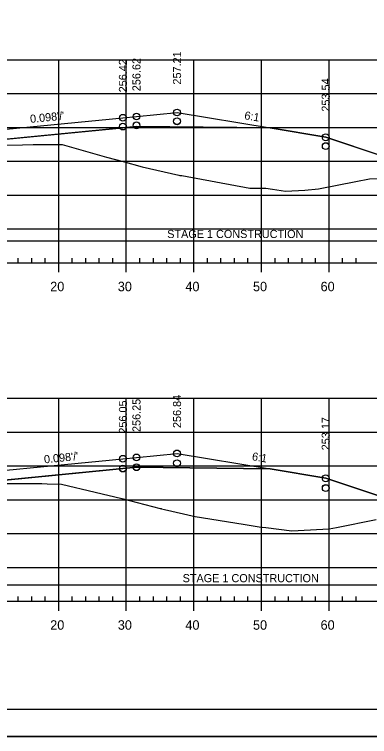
# Model space of a CAD drawing. Extents: x 1365647 to 1367999, y 387113 to 400173.
# Drawn here: x 1365907.5 to 1365960.1, y 398466.3 to 398573 of the extents above; entities that cross this region are included whole.
import ezdxf

# ---------------------------------------------------------------- set-up
doc = ezdxf.new("R2010")
doc.units = 0
for name, color, linetype in [('R_Alt Surface', 7, 'Continuous'), ('R_Axis', 7, 'Continuous'), ('R_Axis Annot', 7, 'Continuous'), ('R_Border', 7, 'Continuous'), ('R_Contours', 7, 'Continuous'), ('R_Exist Surface', 7, 'Continuous'), ('R_Fin Surface', 7, 'Continuous'), ('R_Fin Surface Annot', 7, 'Continuous'), ('R_Grid', 7, 'Continuous'), ('R_No Plot', 7, 'Continuous'), ('R_Water', 7, 'Continuous'), ('R_Xsect Elev', 7, 'Continuous')]:
    doc.layers.add(name, color=color, linetype=linetype)

msp = doc.modelspace()

# ---------------------------------------------------------------- linework, layer by layer
at = {"layer": 'R_Alt Surface'}
for points in [[(1365835.17, 398547.58), (1365862.59, 398550.27), (1365894.09, 398553.37), (1365925.59, 398556.45), (1365945.36, 398556.21)], [(1365835.17, 398497.21), (1365862.59, 398499.9), (1365894.09, 398503), (1365925.59, 398506.08), (1365945.36, 398505.84)]]:
    msp.add_lwpolyline(points, dxfattribs=at)
at = {"layer": 'R_Axis'}
for p, q in [((1365749.09, 398536.29), (1366039.09, 398536.29)), ((1365908.09, 398536.29), (1365908.09, 398536.99)), ((1365910.09, 398536.29), (1365910.09, 398536.99)), ((1365912.09, 398536.29), (1365912.09, 398536.99)), ((1365914.09, 398534.89), (1365914.09, 398536.29)), ((1365916.09, 398536.29), (1365916.09, 398536.99)), ((1365918.09, 398536.29), (1365918.09, 398536.99)), ((1365920.09, 398536.29), (1365920.09, 398536.99)), ((1365922.09, 398536.29), (1365922.09, 398536.99)), ((1365924.09, 398534.89), (1365924.09, 398536.29)), ((1365926.09, 398536.29), (1365926.09, 398536.99)), ((1365928.09, 398536.29), (1365928.09, 398536.99)), ((1365930.09, 398536.29), (1365930.09, 398536.99)), ((1365932.09, 398536.29), (1365932.09, 398536.99)), ((1365934.09, 398534.89), (1365934.09, 398536.29)), ((1365936.09, 398536.29), (1365936.09, 398536.99)), ((1365938.09, 398536.29), (1365938.09, 398536.99)), ((1365940.09, 398536.29), (1365940.09, 398536.99)), ((1365942.09, 398536.29), (1365942.09, 398536.99)), ((1365944.09, 398534.89), (1365944.09, 398536.29)), ((1365946.09, 398536.29), (1365946.09, 398536.99)), ((1365948.09, 398536.29), (1365948.09, 398536.99)), ((1365950.09, 398536.29), (1365950.09, 398536.99)), ((1365952.09, 398536.29), (1365952.09, 398536.99)), ((1365954.09, 398534.89), (1365954.09, 398536.29)), ((1365956.09, 398536.29), (1365956.09, 398536.99)), ((1365958.09, 398536.29), (1365958.09, 398536.99)), ((1365908.09, 398486.29), (1365908.09, 398486.99)), ((1365910.09, 398486.29), (1365910.09, 398486.99)), ((1365912.09, 398486.29), (1365912.09, 398486.99)), ((1365916.09, 398486.29), (1365916.09, 398486.99)), ((1365918.09, 398486.29), (1365918.09, 398486.99)), ((1365920.09, 398486.29), (1365920.09, 398486.99)), ((1365922.09, 398486.29), (1365922.09, 398486.99)), ((1365926.09, 398486.29), (1365926.09, 398486.99)), ((1365928.09, 398486.29), (1365928.09, 398486.99)), ((1365930.09, 398486.29), (1365930.09, 398486.99)), ((1365932.09, 398486.29), (1365932.09, 398486.99)), ((1365936.09, 398486.29), (1365936.09, 398486.99)), ((1365938.09, 398486.29), (1365938.09, 398486.99)), ((1365940.09, 398486.29), (1365940.09, 398486.99)), ((1365942.09, 398486.29), (1365942.09, 398486.99)), ((1365946.09, 398486.29), (1365946.09, 398486.99)), ((1365948.09, 398486.29), (1365948.09, 398486.99)), ((1365950.09, 398486.29), (1365950.09, 398486.99)), ((1365952.09, 398486.29), (1365952.09, 398486.99)), ((1365956.09, 398486.29), (1365956.09, 398486.99)), ((1365958.09, 398486.29), (1365958.09, 398486.99)), ((1365749.09, 398486.29), (1366039.09, 398486.29)), ((1365914.09, 398484.89), (1365914.09, 398486.29)), ((1365924.09, 398484.89), (1365924.09, 398486.29)), ((1365934.09, 398484.89), (1365934.09, 398486.29)), ((1365944.09, 398484.89), (1365944.09, 398486.29)), ((1365954.09, 398484.89), (1365954.09, 398486.29))]:
    msp.add_line(p, q, dxfattribs=at)
at = {"layer": 'R_Border'}
msp.add_line((1366052.27, 398470.29), (1365736.09, 398470.29), dxfattribs=at)
at = {"layer": 'R_Contours'}
for p, q in [((1365925.59, 398556.45), (1365905.97, 398554.53)), ((1365905.97, 398553.69), (1365908.71, 398553.71)), ((1365908.71, 398553.71), (1365910.33, 398553.75)), ((1365910.33, 398553.75), (1365911.68, 398553.79)), ((1365945.71, 398547.19), (1365947.62, 398546.85)), ((1365925.59, 398506.08), (1365905.56, 398504.12)), ((1365945.36, 398505.84), (1365925.59, 398506.08)), ((1365953.59, 398504.46), (1365945.36, 398505.84)), ((1365969.48, 398499.17), (1365953.59, 398504.46)), ((1365906.41, 398503.7), (1365909.59, 398503.69)), ((1365909.59, 398503.69), (1365911.03, 398503.69)), ((1365911.03, 398503.69), (1365911.6, 398503.67)), ((1365914.52, 398503.59), (1365919.5, 398502.4)), ((1365919.5, 398502.4), (1365923.42, 398501.47)), ((1365923.42, 398501.47), (1365929.11, 398500.01)), ((1365929.11, 398500.01), (1365929.24, 398499.98)), ((1365955.17, 398497.2), (1365961.06, 398498.37))]:
    msp.add_line(p, q, dxfattribs=at)
for points in [[(1365960.06, 398548.71), (1365966.11, 398548.93), (1365970.69, 398549.14), (1365953.59, 398554.83), (1365945.36, 398556.21), (1365925.59, 398556.45)], [(1365911.68, 398553.79), (1365912.35, 398553.78), (1365914.58, 398553.77), (1365914.58, 398553.77), (1365914.58, 398553.77)], [(1365914.58, 398553.77), (1365921.17, 398551.88), (1365923.61, 398551.24), (1365926.45, 398550.49), (1365931.88, 398549.24), (1365932.01, 398549.21)], [(1365932.01, 398549.21), (1365932.3, 398549.17), (1365942.37, 398547.31), (1365944.73, 398547.34), (1365945.71, 398547.19)], [(1365947.62, 398546.85), (1365950.49, 398547.04), (1365952.5, 398547.2), (1365958.07, 398548.32), (1365960.06, 398548.71)], [(1365911.6, 398503.67), (1365912.37, 398503.64), (1365914.52, 398503.59)], [(1365929.24, 398499.98), (1365929.31, 398499.96), (1365929.76, 398499.86), (1365934.26, 398498.84), (1365941.4, 398497.68)], [(1365941.4, 398497.68), (1365943.76, 398497.3), (1365944.21, 398497.24), (1365944.71, 398497.18), (1365948.56, 398496.68), (1365953.18, 398496.95), (1365954.12, 398497), (1365955.17, 398497.2)]]:
    msp.add_lwpolyline(points, dxfattribs=at)
at = {"layer": 'R_Exist Surface'}
for points in [[(1365905.97, 398553.69), (1365908.71, 398553.71), (1365910.33, 398553.75), (1365911.68, 398553.79), (1365912.35, 398553.78), (1365914.58, 398553.77), (1365914.58, 398553.77), (1365914.58, 398553.77), (1365921.17, 398551.88), (1365923.61, 398551.24), (1365926.45, 398550.49), (1365931.88, 398549.24), (1365932.01, 398549.21), (1365932.3, 398549.17), (1365942.37, 398547.31), (1365944.73, 398547.34), (1365945.71, 398547.19), (1365947.62, 398546.85), (1365950.49, 398547.04), (1365952.5, 398547.2), (1365958.07, 398548.32), (1365960.06, 398548.71), (1365966.11, 398548.93)], [(1365906.41, 398503.7), (1365909.59, 398503.69), (1365911.03, 398503.69), (1365911.6, 398503.67), (1365912.37, 398503.64), (1365914.52, 398503.59), (1365919.5, 398502.4), (1365923.42, 398501.47), (1365929.11, 398500.01), (1365929.24, 398499.98), (1365929.31, 398499.96), (1365929.76, 398499.86), (1365934.26, 398498.84), (1365941.4, 398497.68), (1365943.76, 398497.3), (1365944.21, 398497.24), (1365944.71, 398497.18), (1365948.56, 398496.68), (1365953.18, 398496.95), (1365954.12, 398497), (1365955.17, 398497.2), (1365961.06, 398498.37)]]:
    msp.add_lwpolyline(points, dxfattribs=at)
at = {"layer": 'R_Fin Surface'}
for points in [[(1365816.45, 398549.3), (1365828.24, 398545.37), (1365834.59, 398547.48), (1365835.17, 398547.58), (1365856.59, 398551.15), (1365862.59, 398551.74), (1365864.59, 398551.94), (1365894.09, 398554.83), (1365923.59, 398557.72), (1365925.59, 398557.91), (1365931.59, 398558.5), (1365945.36, 398556.21), (1365953.59, 398554.83), (1365983.15, 398544.98), (1365998.66, 398550.15)], [(1365811.26, 398499.98), (1365827.23, 398494.66), (1365834.59, 398497.11), (1365835.17, 398497.21), (1365856.59, 398500.78), (1365862.59, 398501.37), (1365864.59, 398501.56), (1365894.09, 398504.46), (1365923.59, 398507.35), (1365925.59, 398507.54), (1365931.59, 398508.13), (1365945.36, 398505.84), (1365953.59, 398504.46), (1365983.31, 398494.56), (1366003.89, 398501.42)]]:
    msp.add_lwpolyline(points, dxfattribs=at)
at = {"layer": 'R_Grid'}
for p, q in [((1365749.09, 398566.29), (1366039.09, 398566.29)), ((1365914.09, 398536.29), (1365914.09, 398566.29)), ((1365924.09, 398536.29), (1365924.09, 398566.29)), ((1365934.09, 398536.29), (1365934.09, 398566.29)), ((1365944.09, 398536.29), (1365944.09, 398566.29)), ((1365954.09, 398536.29), (1365954.09, 398566.29)), ((1365749.09, 398561.29), (1366039.09, 398561.29)), ((1365749.09, 398556.29), (1366039.09, 398556.29)), ((1365749.09, 398551.29), (1366039.09, 398551.29)), ((1365749.09, 398546.29), (1366039.09, 398546.29)), ((1365749.09, 398541.29), (1366039.09, 398541.29)), ((1365749.09, 398536.29), (1366039.09, 398536.29)), ((1365749.09, 398516.29), (1366039.09, 398516.29)), ((1365914.09, 398486.29), (1365914.09, 398516.29)), ((1365924.09, 398486.29), (1365924.09, 398516.29)), ((1365934.09, 398486.29), (1365934.09, 398516.29)), ((1365944.09, 398486.29), (1365944.09, 398516.29)), ((1365954.09, 398486.29), (1365954.09, 398516.29)), ((1365749.09, 398511.29), (1366039.09, 398511.29)), ((1365749.09, 398506.29), (1366039.09, 398506.29)), ((1365749.09, 398501.29), (1366039.09, 398501.29)), ((1365749.09, 398496.29), (1366039.09, 398496.29)), ((1365749.09, 398491.29), (1366039.09, 398491.29)), ((1365749.09, 398486.29), (1366039.09, 398486.29))]:
    msp.add_line(p, q, dxfattribs=at)
at = {"layer": 'R_No Plot'}
msp.add_line((1365723.69, 398466.31), (1366057.03, 398466.31), dxfattribs=at)
msp.add_lwpolyline([(1365723.69, 398679.65), (1366057.03, 398679.65), (1366057.03, 398466.31), (1365723.69, 398466.31)], close=True, dxfattribs=at)
for centre in [(1365925.59, 398557.91), (1365931.59, 398558.5), (1365923.59, 398557.72), (1365931.59, 398557.2), (1365931.59, 398557.19), (1365923.59, 398556.41), (1365923.59, 398556.41), (1365925.59, 398556.61), (1365925.59, 398556.6), (1365953.59, 398554.83), (1365953.59, 398553.53), (1365953.59, 398553.52), (1365931.59, 398508.13), (1365923.59, 398507.35), (1365925.59, 398507.54), (1365931.59, 398506.69), (1365931.59, 398506.68), (1365923.59, 398505.91), (1365923.59, 398505.89), (1365925.59, 398506.11), (1365925.59, 398506.09), (1365953.59, 398504.46), (1365953.59, 398503.03), (1365953.59, 398503.01)]:
    msp.add_circle(centre, 0.5, dxfattribs=at)
at = {"layer": 'R_Water'}
for p, q in [((1365881.62, 398539.56), (1365998.66, 398539.56)), ((1365881.11, 398488.71), (1366003.89, 398488.71))]:
    msp.add_line(p, q, dxfattribs=at)

# ---------------------------------------------------------------- texts
at = {"layer": 'R_Axis Annot'}
for s, p in [('20', (1365912.83, 398532.09)), ('30', (1365922.83, 398532.09)), ('40', (1365932.83, 398532.09)), ('50', (1365942.83, 398532.09)), ('60', (1365952.83, 398532.09)), ('20', (1365912.83, 398482.09)), ('30', (1365922.83, 398482.09)), ('40', (1365932.83, 398482.09)), ('50', (1365942.83, 398482.09)), ('60', (1365952.83, 398482.09))]:
    msp.add_text(s, height=1.4, dxfattribs=at).set_placement(p)
at = {"layer": 'R_Fin Surface Annot'}
for s, rotation, p in [("0.098'/'", 5.5972, (1365909.91, 398556.95)), ('6:1', 350.5377, (1365941.49, 398557.51)), ("0.098'/'", 5.5972, (1365911.97, 398506.66)), ('6:1', 350.5377, (1365942.62, 398507.14))]:
    msp.add_text(s, height=1.2, rotation=rotation, dxfattribs=at).set_placement(p)
at = {"layer": 'R_Water'}
for p in [(1365930.14, 398539.95), (1365932.42, 398489.11)]:
    msp.add_text('STAGE 1 CONSTRUCTION', height=1.2, dxfattribs=at).set_placement(p)
at = {"layer": 'R_Xsect Elev'}
for s, p in [('257.21', (1365932.19, 398562.62)), ('256.42', (1365924.19, 398561.47)), ('256.62', (1365926.19, 398561.64)), ('253.54', (1365954.19, 398558.62)), ('256.05', (1365924.19, 398511.05)), ('256.25', (1365926.19, 398511.3)), ('256.84', (1365932.19, 398511.88)), ('253.17', (1365954.19, 398508.59))]:
    msp.add_text(s, height=1.2, rotation=90, dxfattribs=at).set_placement(p)

doc.saveas('drawing.dxf')
